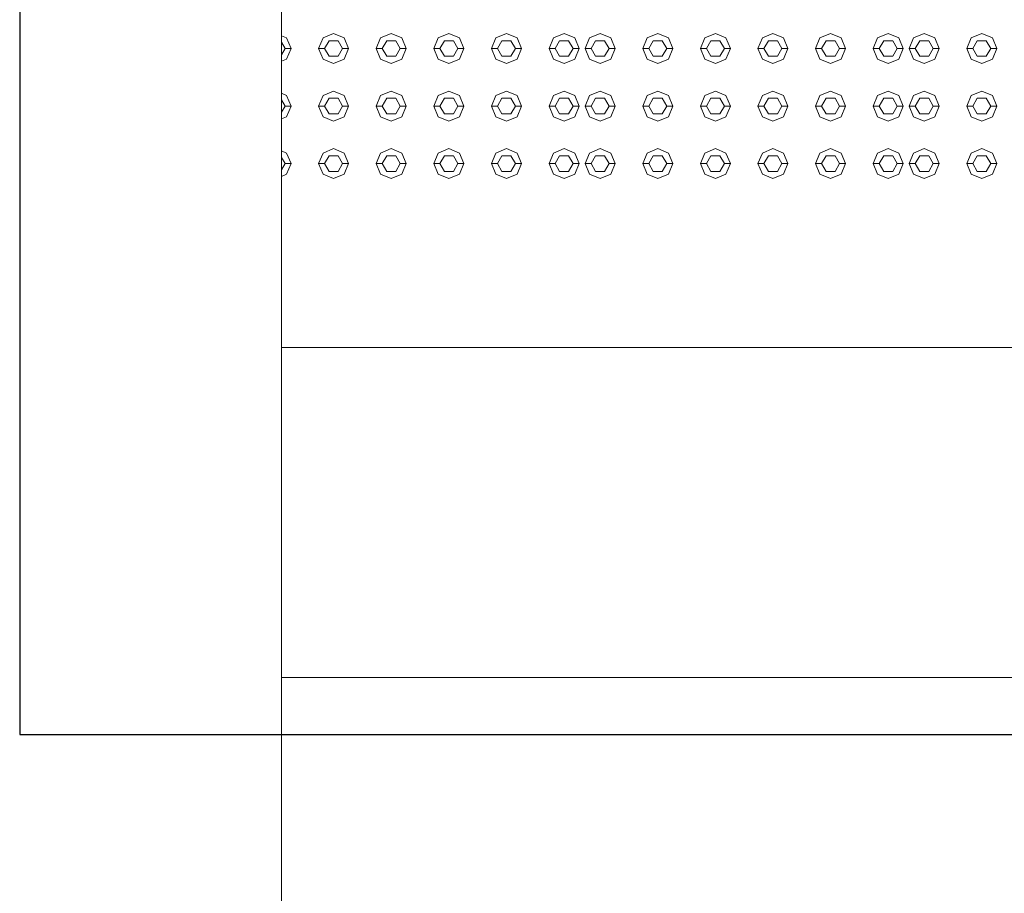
# Model space of a CAD drawing. Header units: millimetres. Extents: x -261 to 187, y -214 to 106.
# Tile 633 of 656: x -213.597 to -212.775, y 14.845 to 15.574. Entities that reach past the tile are written whole.
import ezdxf

# ---------------------------------------------------------------- set-up
doc = ezdxf.new("R2010")
doc.units = ezdxf.units.MM
doc.header["$LTSCALE"] = 0.005
doc.header["$MEASUREMENT"] = 0
for name, color, linetype, lineweight in [('DI-Detalhes', 1, 'Continuous', 30), ('IFC-Elemento construtivo genérico-Contorno', 9, 'Continuous', 5), ('IFC-Escada-Contorno', 9, 'Continuous', 5), ('IFC-Laje-Contorno', 9, 'Continuous', 5)]:
    doc.layers.add(name, color=color, linetype=linetype, lineweight=lineweight)

msp = doc.modelspace()

# ---------------------------------------------------------------- linework, layer by layer
at = {"layer": 'DI-Detalhes'}
msp.add_lwpolyline([(-213.59691, 14.97736), (-210.47347, 14.97736), (-210.47347, 18.7509), (-213.59691, 18.7509), (-213.59691, 14.97736)], dxfattribs=at)
at = {"layer": 'IFC-Elemento construtivo genérico-Contorno', "lineweight": 5}
for p, q in [((-213.37841, 15.56086), (-213.37407, 15.55906)), ((-213.37407, 15.55906), (-213.3704, 15.55021)), ((-213.34736, 15.55021), (-213.34369, 15.55906)), ((-213.34369, 15.55906), (-213.33484, 15.56273)), ((-213.33484, 15.56273), (-213.32598, 15.55906)), ((-213.32598, 15.55906), (-213.32231, 15.55021)), ((-213.29927, 15.55021), (-213.2956, 15.55906)), ((-213.2956, 15.55906), (-213.28675, 15.56273)), ((-213.28675, 15.56273), (-213.27789, 15.55906)), ((-213.27789, 15.55906), (-213.27422, 15.55021)), ((-213.25118, 15.55021), (-213.24751, 15.55906)), ((-213.24751, 15.55906), (-213.23865, 15.56273)), ((-213.23865, 15.56273), (-213.2298, 15.55906)), ((-213.2298, 15.55906), (-213.22613, 15.55021)), ((-213.20309, 15.55021), (-213.19942, 15.55906)), ((-213.19942, 15.55906), (-213.19056, 15.56273)), ((-213.19056, 15.56273), (-213.18171, 15.55906)), ((-213.18171, 15.55906), (-213.17804, 15.55021)), ((-213.15499, 15.55021), (-213.15133, 15.55906)), ((-213.15133, 15.55906), (-213.14247, 15.56273)), ((-213.14247, 15.56273), (-213.13361, 15.55906)), ((-213.13361, 15.55906), (-213.12995, 15.55021)), ((-213.12494, 15.55021), (-213.12127, 15.55906)), ((-213.12127, 15.55906), (-213.11241, 15.56273)), ((-213.11241, 15.56273), (-213.10356, 15.55906)), ((-213.10356, 15.55906), (-213.09989, 15.55021)), ((-213.07684, 15.55021), (-213.07318, 15.55906)), ((-213.07318, 15.55906), (-213.06432, 15.56273)), ((-213.06432, 15.56273), (-213.05547, 15.55906)), ((-213.05547, 15.55906), (-213.0518, 15.55021)), ((-213.02875, 15.55021), (-213.02509, 15.55906)), ((-213.02509, 15.55906), (-213.01623, 15.56273)), ((-213.01623, 15.56273), (-213.00737, 15.55906)), ((-213.00737, 15.55906), (-213.00371, 15.55021)), ((-212.98066, 15.55021), (-212.97699, 15.55906)), ((-212.97699, 15.55906), (-212.96814, 15.56273)), ((-212.96814, 15.56273), (-212.95928, 15.55906)), ((-212.95928, 15.55906), (-212.95561, 15.55021)), ((-212.93257, 15.55021), (-212.9289, 15.55906)), ((-212.9289, 15.55906), (-212.92005, 15.56273)), ((-212.92005, 15.56273), (-212.91119, 15.55906)), ((-212.91119, 15.55906), (-212.90752, 15.55021)), ((-212.88448, 15.55021), (-212.88081, 15.55906)), ((-212.88081, 15.55906), (-212.87195, 15.56273)), ((-212.87195, 15.56273), (-212.8631, 15.55906)), ((-212.8631, 15.55906), (-212.85943, 15.55021)), ((-212.85442, 15.55021), (-212.85075, 15.55906)), ((-212.85075, 15.55906), (-212.8419, 15.56273)), ((-212.8419, 15.56273), (-212.83304, 15.55906)), ((-212.83304, 15.55906), (-212.82937, 15.55021)), ((-212.80633, 15.55021), (-212.80266, 15.55906)), ((-212.80266, 15.55906), (-212.79381, 15.56273)), ((-212.79381, 15.56273), (-212.78495, 15.55906)), ((-212.78495, 15.55906), (-212.78128, 15.55021)), ((-213.37841, 15.55539), (-213.37541, 15.55021)), ((-213.37841, 15.54502), (-213.37541, 15.55021)), ((-213.37541, 15.55021), (-213.3704, 15.55021)), ((-213.37407, 15.54135), (-213.3704, 15.55021)), ((-213.34736, 15.55021), (-213.34235, 15.55021)), ((-213.34736, 15.55021), (-213.34369, 15.54135)), ((-213.34235, 15.55021), (-213.33859, 15.55672)), ((-213.34235, 15.55021), (-213.33859, 15.5437)), ((-213.33859, 15.55672), (-213.33108, 15.55672)), ((-213.33108, 15.55672), (-213.32732, 15.55021)), ((-213.33108, 15.5437), (-213.32732, 15.55021)), ((-213.32732, 15.55021), (-213.32231, 15.55021)), ((-213.32598, 15.54135), (-213.32231, 15.55021)), ((-213.29927, 15.55021), (-213.29426, 15.55021)), ((-213.29927, 15.55021), (-213.2956, 15.54135)), ((-213.29426, 15.55021), (-213.2905, 15.55672)), ((-213.29426, 15.55021), (-213.2905, 15.5437)), ((-213.2905, 15.55672), (-213.28299, 15.55672)), ((-213.28299, 15.55672), (-213.27923, 15.55021)), ((-213.28299, 15.5437), (-213.27923, 15.55021)), ((-213.27923, 15.55021), (-213.27422, 15.55021)), ((-213.27789, 15.54135), (-213.27422, 15.55021)), ((-213.25118, 15.55021), (-213.24617, 15.55021)), ((-213.25118, 15.55021), (-213.24751, 15.54135)), ((-213.24617, 15.55021), (-213.24241, 15.55672)), ((-213.24617, 15.55021), (-213.24241, 15.5437)), ((-213.24241, 15.55672), (-213.2349, 15.55672)), ((-213.2349, 15.55672), (-213.23114, 15.55021)), ((-213.2349, 15.5437), (-213.23114, 15.55021)), ((-213.23114, 15.55021), (-213.22613, 15.55021)), ((-213.2298, 15.54135), (-213.22613, 15.55021)), ((-213.20309, 15.55021), (-213.19808, 15.55021)), ((-213.20309, 15.55021), (-213.19942, 15.54135)), ((-213.19808, 15.55021), (-213.19432, 15.55672)), ((-213.19808, 15.55021), (-213.19432, 15.5437)), ((-213.19432, 15.55672), (-213.18681, 15.55672)), ((-213.18681, 15.55672), (-213.18305, 15.55021)), ((-213.18681, 15.5437), (-213.18305, 15.55021)), ((-213.18305, 15.55021), (-213.17804, 15.55021)), ((-213.18171, 15.54135), (-213.17804, 15.55021)), ((-213.15499, 15.55021), (-213.14998, 15.55021)), ((-213.15499, 15.55021), (-213.15133, 15.54135)), ((-213.14998, 15.55021), (-213.14623, 15.55672)), ((-213.14998, 15.55021), (-213.14623, 15.5437)), ((-213.14623, 15.55672), (-213.13871, 15.55672)), ((-213.13871, 15.55672), (-213.13496, 15.55021)), ((-213.13871, 15.5437), (-213.13496, 15.55021)), ((-213.13496, 15.55021), (-213.12995, 15.55021)), ((-213.13361, 15.54135), (-213.12995, 15.55021)), ((-213.12494, 15.55021), (-213.11993, 15.55021)), ((-213.12494, 15.55021), (-213.12127, 15.54135)), ((-213.11993, 15.55021), (-213.11617, 15.55672)), ((-213.11993, 15.55021), (-213.11617, 15.5437)), ((-213.11617, 15.55672), (-213.10866, 15.55672)), ((-213.10866, 15.55672), (-213.1049, 15.55021)), ((-213.10866, 15.5437), (-213.1049, 15.55021)), ((-213.1049, 15.55021), (-213.09989, 15.55021)), ((-213.10356, 15.54135), (-213.09989, 15.55021)), ((-213.07684, 15.55021), (-213.07184, 15.55021)), ((-213.07684, 15.55021), (-213.07318, 15.54135)), ((-213.07184, 15.55021), (-213.06808, 15.55672)), ((-213.07184, 15.55021), (-213.06808, 15.5437)), ((-213.06808, 15.55672), (-213.06056, 15.55672)), ((-213.06056, 15.55672), (-213.05681, 15.55021)), ((-213.06056, 15.5437), (-213.05681, 15.55021)), ((-213.05681, 15.55021), (-213.0518, 15.55021)), ((-213.05547, 15.54135), (-213.0518, 15.55021)), ((-213.02875, 15.55021), (-213.02374, 15.55021)), ((-213.02875, 15.55021), (-213.02509, 15.54135)), ((-213.02374, 15.55021), (-213.01999, 15.55672)), ((-213.02374, 15.55021), (-213.01999, 15.5437)), ((-213.01999, 15.55672), (-213.01247, 15.55672)), ((-213.01247, 15.55672), (-213.00872, 15.55021)), ((-213.01247, 15.5437), (-213.00872, 15.55021)), ((-213.00872, 15.55021), (-213.00371, 15.55021)), ((-213.00737, 15.54135), (-213.00371, 15.55021)), ((-212.98066, 15.55021), (-212.97565, 15.55021)), ((-212.98066, 15.55021), (-212.97699, 15.54135)), ((-212.97565, 15.55021), (-212.9719, 15.55672)), ((-212.97565, 15.55021), (-212.9719, 15.5437)), ((-212.9719, 15.55672), (-212.96438, 15.55672)), ((-212.96438, 15.55672), (-212.96062, 15.55021)), ((-212.96438, 15.5437), (-212.96062, 15.55021)), ((-212.96062, 15.55021), (-212.95561, 15.55021)), ((-212.95928, 15.54135), (-212.95561, 15.55021)), ((-212.93257, 15.55021), (-212.92756, 15.55021)), ((-212.93257, 15.55021), (-212.9289, 15.54135)), ((-212.92756, 15.55021), (-212.9238, 15.55672)), ((-212.92756, 15.55021), (-212.9238, 15.5437)), ((-212.9238, 15.55672), (-212.91629, 15.55672)), ((-212.91629, 15.55672), (-212.91253, 15.55021)), ((-212.91629, 15.5437), (-212.91253, 15.55021)), ((-212.91253, 15.55021), (-212.90752, 15.55021)), ((-212.91119, 15.54135), (-212.90752, 15.55021)), ((-212.88448, 15.55021), (-212.87947, 15.55021)), ((-212.88448, 15.55021), (-212.88081, 15.54135)), ((-212.87947, 15.55021), (-212.87571, 15.55672)), ((-212.87947, 15.55021), (-212.87571, 15.5437)), ((-212.87571, 15.55672), (-212.8682, 15.55672)), ((-212.8682, 15.55672), (-212.86444, 15.55021)), ((-212.8682, 15.5437), (-212.86444, 15.55021)), ((-212.86444, 15.55021), (-212.85943, 15.55021)), ((-212.8631, 15.54135), (-212.85943, 15.55021)), ((-212.85442, 15.55021), (-212.84941, 15.55021)), ((-212.85442, 15.55021), (-212.85075, 15.54135)), ((-212.84941, 15.55021), (-212.84565, 15.55672)), ((-212.84941, 15.55021), (-212.84565, 15.5437)), ((-212.84565, 15.55672), (-212.83814, 15.55672)), ((-212.83814, 15.55672), (-212.83438, 15.55021)), ((-212.83814, 15.5437), (-212.83438, 15.55021)), ((-212.83438, 15.55021), (-212.82937, 15.55021)), ((-212.83304, 15.54135), (-212.82937, 15.55021)), ((-212.80633, 15.55021), (-212.80132, 15.55021)), ((-212.80633, 15.55021), (-212.80266, 15.54135)), ((-212.80132, 15.55021), (-212.79756, 15.55672)), ((-212.80132, 15.55021), (-212.79756, 15.5437)), ((-212.79756, 15.55672), (-212.79005, 15.55672)), ((-212.79005, 15.55672), (-212.78629, 15.55021)), ((-212.79005, 15.5437), (-212.78629, 15.55021)), ((-212.78629, 15.55021), (-212.78128, 15.55021)), ((-212.78495, 15.54135), (-212.78128, 15.55021)), ((-213.33859, 15.5437), (-213.33108, 15.5437)), ((-213.2905, 15.5437), (-213.28299, 15.5437)), ((-213.24241, 15.5437), (-213.2349, 15.5437)), ((-213.19432, 15.5437), (-213.18681, 15.5437)), ((-213.14623, 15.5437), (-213.13871, 15.5437)), ((-213.11617, 15.5437), (-213.10866, 15.5437)), ((-213.06808, 15.5437), (-213.06056, 15.5437)), ((-213.01999, 15.5437), (-213.01247, 15.5437)), ((-212.9719, 15.5437), (-212.96438, 15.5437)), ((-212.9238, 15.5437), (-212.91629, 15.5437)), ((-212.87571, 15.5437), (-212.8682, 15.5437)), ((-212.84565, 15.5437), (-212.83814, 15.5437)), ((-212.79756, 15.5437), (-212.79005, 15.5437)), ((-213.37841, 15.53956), (-213.37407, 15.54135)), ((-213.34369, 15.54135), (-213.33484, 15.53768)), ((-213.33484, 15.53768), (-213.32598, 15.54135)), ((-213.2956, 15.54135), (-213.28675, 15.53768)), ((-213.28675, 15.53768), (-213.27789, 15.54135)), ((-213.24751, 15.54135), (-213.23865, 15.53768)), ((-213.23865, 15.53768), (-213.2298, 15.54135)), ((-213.19942, 15.54135), (-213.19056, 15.53768)), ((-213.19056, 15.53768), (-213.18171, 15.54135)), ((-213.15133, 15.54135), (-213.14247, 15.53768)), ((-213.14247, 15.53768), (-213.13361, 15.54135)), ((-213.12127, 15.54135), (-213.11241, 15.53768)), ((-213.11241, 15.53768), (-213.10356, 15.54135)), ((-213.07318, 15.54135), (-213.06432, 15.53768)), ((-213.06432, 15.53768), (-213.05547, 15.54135)), ((-213.02509, 15.54135), (-213.01623, 15.53768)), ((-213.01623, 15.53768), (-213.00737, 15.54135)), ((-212.97699, 15.54135), (-212.96814, 15.53768)), ((-212.96814, 15.53768), (-212.95928, 15.54135)), ((-212.9289, 15.54135), (-212.92005, 15.53768)), ((-212.92005, 15.53768), (-212.91119, 15.54135)), ((-212.88081, 15.54135), (-212.87195, 15.53768)), ((-212.87195, 15.53768), (-212.8631, 15.54135)), ((-212.85075, 15.54135), (-212.8419, 15.53768)), ((-212.8419, 15.53768), (-212.83304, 15.54135)), ((-212.80266, 15.54135), (-212.79381, 15.53768)), ((-212.79381, 15.53768), (-212.78495, 15.54135)), ((-213.37841, 15.51277), (-213.37407, 15.51097)), ((-213.37407, 15.51097), (-213.3704, 15.50212)), ((-213.34736, 15.50212), (-213.34369, 15.51097)), ((-213.34369, 15.51097), (-213.33484, 15.51464)), ((-213.33484, 15.51464), (-213.32598, 15.51097)), ((-213.32598, 15.51097), (-213.32231, 15.50212)), ((-213.29927, 15.50212), (-213.2956, 15.51097)), ((-213.2956, 15.51097), (-213.28675, 15.51464)), ((-213.28675, 15.51464), (-213.27789, 15.51097)), ((-213.27789, 15.51097), (-213.27422, 15.50212)), ((-213.25118, 15.50212), (-213.24751, 15.51097)), ((-213.24751, 15.51097), (-213.23865, 15.51464)), ((-213.23865, 15.51464), (-213.2298, 15.51097)), ((-213.2298, 15.51097), (-213.22613, 15.50212)), ((-213.20309, 15.50212), (-213.19942, 15.51097)), ((-213.19942, 15.51097), (-213.19056, 15.51464)), ((-213.19056, 15.51464), (-213.18171, 15.51097)), ((-213.18171, 15.51097), (-213.17804, 15.50212)), ((-213.15499, 15.50212), (-213.15133, 15.51097)), ((-213.15133, 15.51097), (-213.14247, 15.51464)), ((-213.14247, 15.51464), (-213.13361, 15.51097)), ((-213.13361, 15.51097), (-213.12995, 15.50212)), ((-213.12494, 15.50212), (-213.12127, 15.51097)), ((-213.12127, 15.51097), (-213.11241, 15.51464)), ((-213.11241, 15.51464), (-213.10356, 15.51097)), ((-213.10356, 15.51097), (-213.09989, 15.50212)), ((-213.07684, 15.50212), (-213.07318, 15.51097)), ((-213.07318, 15.51097), (-213.06432, 15.51464)), ((-213.06432, 15.51464), (-213.05547, 15.51097)), ((-213.05547, 15.51097), (-213.0518, 15.50212)), ((-213.02875, 15.50212), (-213.02509, 15.51097)), ((-213.02509, 15.51097), (-213.01623, 15.51464)), ((-213.01623, 15.51464), (-213.00737, 15.51097)), ((-213.00737, 15.51097), (-213.00371, 15.50212)), ((-212.98066, 15.50212), (-212.97699, 15.51097)), ((-212.97699, 15.51097), (-212.96814, 15.51464)), ((-212.96814, 15.51464), (-212.95928, 15.51097)), ((-212.95928, 15.51097), (-212.95561, 15.50212)), ((-212.93257, 15.50212), (-212.9289, 15.51097)), ((-212.9289, 15.51097), (-212.92005, 15.51464)), ((-212.92005, 15.51464), (-212.91119, 15.51097)), ((-212.91119, 15.51097), (-212.90752, 15.50212)), ((-212.88448, 15.50212), (-212.88081, 15.51097)), ((-212.88081, 15.51097), (-212.87195, 15.51464)), ((-212.87195, 15.51464), (-212.8631, 15.51097)), ((-212.8631, 15.51097), (-212.85943, 15.50212)), ((-212.85442, 15.50212), (-212.85075, 15.51097)), ((-212.85075, 15.51097), (-212.8419, 15.51464)), ((-212.8419, 15.51464), (-212.83304, 15.51097)), ((-212.83304, 15.51097), (-212.82937, 15.50212)), ((-212.80633, 15.50212), (-212.80266, 15.51097)), ((-212.80266, 15.51097), (-212.79381, 15.51464)), ((-212.79381, 15.51464), (-212.78495, 15.51097)), ((-212.78495, 15.51097), (-212.78128, 15.50212)), ((-213.37841, 15.5073), (-213.37541, 15.50212)), ((-213.37841, 15.49693), (-213.37541, 15.50212)), ((-213.37541, 15.50212), (-213.3704, 15.50212)), ((-213.37407, 15.49326), (-213.3704, 15.50212)), ((-213.34736, 15.50212), (-213.34235, 15.50212)), ((-213.34736, 15.50212), (-213.34369, 15.49326)), ((-213.34235, 15.50212), (-213.33859, 15.50862)), ((-213.34235, 15.50212), (-213.33859, 15.49561)), ((-213.33859, 15.50862), (-213.33108, 15.50862)), ((-213.33108, 15.50862), (-213.32732, 15.50212)), ((-213.33108, 15.49561), (-213.32732, 15.50212)), ((-213.32732, 15.50212), (-213.32231, 15.50212)), ((-213.32598, 15.49326), (-213.32231, 15.50212)), ((-213.29927, 15.50212), (-213.29426, 15.50212)), ((-213.29927, 15.50212), (-213.2956, 15.49326)), ((-213.29426, 15.50212), (-213.2905, 15.50862)), ((-213.29426, 15.50212), (-213.2905, 15.49561)), ((-213.2905, 15.50862), (-213.28299, 15.50862)), ((-213.28299, 15.50862), (-213.27923, 15.50212)), ((-213.28299, 15.49561), (-213.27923, 15.50212)), ((-213.27923, 15.50212), (-213.27422, 15.50212)), ((-213.27789, 15.49326), (-213.27422, 15.50212)), ((-213.25118, 15.50212), (-213.24617, 15.50212)), ((-213.25118, 15.50212), (-213.24751, 15.49326)), ((-213.24617, 15.50212), (-213.24241, 15.50862)), ((-213.24617, 15.50212), (-213.24241, 15.49561)), ((-213.24241, 15.50862), (-213.2349, 15.50862)), ((-213.2349, 15.50862), (-213.23114, 15.50212)), ((-213.2349, 15.49561), (-213.23114, 15.50212)), ((-213.23114, 15.50212), (-213.22613, 15.50212)), ((-213.2298, 15.49326), (-213.22613, 15.50212)), ((-213.20309, 15.50212), (-213.19808, 15.50212)), ((-213.20309, 15.50212), (-213.19942, 15.49326)), ((-213.19808, 15.50212), (-213.19432, 15.50862)), ((-213.19808, 15.50212), (-213.19432, 15.49561)), ((-213.19432, 15.50862), (-213.18681, 15.50862)), ((-213.18681, 15.50862), (-213.18305, 15.50212)), ((-213.18681, 15.49561), (-213.18305, 15.50212)), ((-213.18305, 15.50212), (-213.17804, 15.50212)), ((-213.18171, 15.49326), (-213.17804, 15.50212)), ((-213.15499, 15.50212), (-213.14998, 15.50212)), ((-213.15499, 15.50212), (-213.15133, 15.49326)), ((-213.14998, 15.50212), (-213.14623, 15.50862)), ((-213.14998, 15.50212), (-213.14623, 15.49561)), ((-213.14623, 15.50862), (-213.13871, 15.50862)), ((-213.13871, 15.50862), (-213.13496, 15.50212)), ((-213.13871, 15.49561), (-213.13496, 15.50212)), ((-213.13496, 15.50212), (-213.12995, 15.50212)), ((-213.13361, 15.49326), (-213.12995, 15.50212)), ((-213.12494, 15.50212), (-213.11993, 15.50212)), ((-213.12494, 15.50212), (-213.12127, 15.49326)), ((-213.11993, 15.50212), (-213.11617, 15.50862)), ((-213.11993, 15.50212), (-213.11617, 15.49561)), ((-213.11617, 15.50862), (-213.10866, 15.50862)), ((-213.10866, 15.50862), (-213.1049, 15.50212)), ((-213.10866, 15.49561), (-213.1049, 15.50212)), ((-213.1049, 15.50212), (-213.09989, 15.50212)), ((-213.10356, 15.49326), (-213.09989, 15.50212)), ((-213.07684, 15.50212), (-213.07184, 15.50212)), ((-213.07684, 15.50212), (-213.07318, 15.49326)), ((-213.07184, 15.50212), (-213.06808, 15.50862)), ((-213.07184, 15.50212), (-213.06808, 15.49561)), ((-213.06808, 15.50862), (-213.06056, 15.50862)), ((-213.06056, 15.50862), (-213.05681, 15.50212)), ((-213.06056, 15.49561), (-213.05681, 15.50212)), ((-213.05681, 15.50212), (-213.0518, 15.50212)), ((-213.05547, 15.49326), (-213.0518, 15.50212)), ((-213.02875, 15.50212), (-213.02374, 15.50212)), ((-213.02875, 15.50212), (-213.02509, 15.49326)), ((-213.02374, 15.50212), (-213.01999, 15.50862)), ((-213.02374, 15.50212), (-213.01999, 15.49561)), ((-213.01999, 15.50862), (-213.01247, 15.50862)), ((-213.01247, 15.50862), (-213.00872, 15.50212)), ((-213.01247, 15.49561), (-213.00872, 15.50212)), ((-213.00872, 15.50212), (-213.00371, 15.50212)), ((-213.00737, 15.49326), (-213.00371, 15.50212)), ((-212.98066, 15.50212), (-212.97565, 15.50212)), ((-212.98066, 15.50212), (-212.97699, 15.49326)), ((-212.97565, 15.50212), (-212.9719, 15.50862)), ((-212.97565, 15.50212), (-212.9719, 15.49561)), ((-212.9719, 15.50862), (-212.96438, 15.50862)), ((-212.96438, 15.50862), (-212.96062, 15.50212)), ((-212.96438, 15.49561), (-212.96062, 15.50212)), ((-212.96062, 15.50212), (-212.95561, 15.50212)), ((-212.95928, 15.49326), (-212.95561, 15.50212)), ((-212.93257, 15.50212), (-212.92756, 15.50212)), ((-212.93257, 15.50212), (-212.9289, 15.49326)), ((-212.92756, 15.50212), (-212.9238, 15.50862)), ((-212.92756, 15.50212), (-212.9238, 15.49561)), ((-212.9238, 15.50862), (-212.91629, 15.50862)), ((-212.91629, 15.50862), (-212.91253, 15.50212)), ((-212.91629, 15.49561), (-212.91253, 15.50212)), ((-212.91253, 15.50212), (-212.90752, 15.50212)), ((-212.91119, 15.49326), (-212.90752, 15.50212)), ((-212.88448, 15.50212), (-212.87947, 15.50212)), ((-212.88448, 15.50212), (-212.88081, 15.49326)), ((-212.87947, 15.50212), (-212.87571, 15.50862)), ((-212.87947, 15.50212), (-212.87571, 15.49561)), ((-212.87571, 15.50862), (-212.8682, 15.50862)), ((-212.8682, 15.50862), (-212.86444, 15.50212)), ((-212.8682, 15.49561), (-212.86444, 15.50212)), ((-212.86444, 15.50212), (-212.85943, 15.50212)), ((-212.8631, 15.49326), (-212.85943, 15.50212)), ((-212.85442, 15.50212), (-212.84941, 15.50212)), ((-212.85442, 15.50212), (-212.85075, 15.49326)), ((-212.84941, 15.50212), (-212.84565, 15.50862)), ((-212.84941, 15.50212), (-212.84565, 15.49561)), ((-212.84565, 15.50862), (-212.83814, 15.50862)), ((-212.83814, 15.50862), (-212.83438, 15.50212)), ((-212.83814, 15.49561), (-212.83438, 15.50212)), ((-212.83438, 15.50212), (-212.82937, 15.50212)), ((-212.83304, 15.49326), (-212.82937, 15.50212)), ((-212.80633, 15.50212), (-212.80132, 15.50212)), ((-212.80633, 15.50212), (-212.80266, 15.49326)), ((-212.80132, 15.50212), (-212.79756, 15.50862)), ((-212.80132, 15.50212), (-212.79756, 15.49561)), ((-212.79756, 15.50862), (-212.79005, 15.50862)), ((-212.79005, 15.50862), (-212.78629, 15.50212)), ((-212.79005, 15.49561), (-212.78629, 15.50212)), ((-212.78629, 15.50212), (-212.78128, 15.50212)), ((-212.78495, 15.49326), (-212.78128, 15.50212)), ((-213.37841, 15.49147), (-213.37407, 15.49326)), ((-213.34369, 15.49326), (-213.33484, 15.48959)), ((-213.33859, 15.49561), (-213.33108, 15.49561)), ((-213.33484, 15.48959), (-213.32598, 15.49326)), ((-213.2956, 15.49326), (-213.28675, 15.48959)), ((-213.2905, 15.49561), (-213.28299, 15.49561)), ((-213.28675, 15.48959), (-213.27789, 15.49326)), ((-213.24751, 15.49326), (-213.23865, 15.48959)), ((-213.24241, 15.49561), (-213.2349, 15.49561)), ((-213.23865, 15.48959), (-213.2298, 15.49326)), ((-213.19942, 15.49326), (-213.19056, 15.48959)), ((-213.19432, 15.49561), (-213.18681, 15.49561)), ((-213.19056, 15.48959), (-213.18171, 15.49326)), ((-213.15133, 15.49326), (-213.14247, 15.48959)), ((-213.14623, 15.49561), (-213.13871, 15.49561)), ((-213.14247, 15.48959), (-213.13361, 15.49326)), ((-213.12127, 15.49326), (-213.11241, 15.48959)), ((-213.11617, 15.49561), (-213.10866, 15.49561)), ((-213.11241, 15.48959), (-213.10356, 15.49326)), ((-213.07318, 15.49326), (-213.06432, 15.48959)), ((-213.06808, 15.49561), (-213.06056, 15.49561)), ((-213.06432, 15.48959), (-213.05547, 15.49326)), ((-213.02509, 15.49326), (-213.01623, 15.48959)), ((-213.01999, 15.49561), (-213.01247, 15.49561)), ((-213.01623, 15.48959), (-213.00737, 15.49326)), ((-212.97699, 15.49326), (-212.96814, 15.48959)), ((-212.9719, 15.49561), (-212.96438, 15.49561)), ((-212.96814, 15.48959), (-212.95928, 15.49326)), ((-212.9289, 15.49326), (-212.92005, 15.48959)), ((-212.9238, 15.49561), (-212.91629, 15.49561)), ((-212.92005, 15.48959), (-212.91119, 15.49326)), ((-212.88081, 15.49326), (-212.87195, 15.48959)), ((-212.87571, 15.49561), (-212.8682, 15.49561)), ((-212.87195, 15.48959), (-212.8631, 15.49326)), ((-212.85075, 15.49326), (-212.8419, 15.48959)), ((-212.84565, 15.49561), (-212.83814, 15.49561)), ((-212.8419, 15.48959), (-212.83304, 15.49326)), ((-212.80266, 15.49326), (-212.79381, 15.48959)), ((-212.79756, 15.49561), (-212.79005, 15.49561)), ((-212.79381, 15.48959), (-212.78495, 15.49326)), ((-213.37841, 15.46467), (-213.37407, 15.46288)), ((-213.37407, 15.46288), (-213.3704, 15.45402)), ((-213.34736, 15.45402), (-213.34369, 15.46288)), ((-213.34369, 15.46288), (-213.33484, 15.46655)), ((-213.34235, 15.45402), (-213.33859, 15.46053)), ((-213.33859, 15.46053), (-213.33108, 15.46053)), ((-213.33484, 15.46655), (-213.32598, 15.46288)), ((-213.33108, 15.46053), (-213.32732, 15.45402)), ((-213.32598, 15.46288), (-213.32231, 15.45402)), ((-213.29927, 15.45402), (-213.2956, 15.46288)), ((-213.2956, 15.46288), (-213.28675, 15.46655)), ((-213.29426, 15.45402), (-213.2905, 15.46053)), ((-213.2905, 15.46053), (-213.28299, 15.46053)), ((-213.28675, 15.46655), (-213.27789, 15.46288)), ((-213.28299, 15.46053), (-213.27923, 15.45402)), ((-213.27789, 15.46288), (-213.27422, 15.45402)), ((-213.25118, 15.45402), (-213.24751, 15.46288)), ((-213.24751, 15.46288), (-213.23865, 15.46655)), ((-213.24617, 15.45402), (-213.24241, 15.46053)), ((-213.24241, 15.46053), (-213.2349, 15.46053)), ((-213.23865, 15.46655), (-213.2298, 15.46288)), ((-213.2349, 15.46053), (-213.23114, 15.45402)), ((-213.2298, 15.46288), (-213.22613, 15.45402)), ((-213.20309, 15.45402), (-213.19942, 15.46288)), ((-213.19942, 15.46288), (-213.19056, 15.46655)), ((-213.19808, 15.45402), (-213.19432, 15.46053)), ((-213.19432, 15.46053), (-213.18681, 15.46053)), ((-213.19056, 15.46655), (-213.18171, 15.46288)), ((-213.18681, 15.46053), (-213.18305, 15.45402)), ((-213.18171, 15.46288), (-213.17804, 15.45402)), ((-213.15499, 15.45402), (-213.15133, 15.46288)), ((-213.15133, 15.46288), (-213.14247, 15.46655)), ((-213.14998, 15.45402), (-213.14623, 15.46053)), ((-213.14623, 15.46053), (-213.13871, 15.46053)), ((-213.14247, 15.46655), (-213.13361, 15.46288)), ((-213.13871, 15.46053), (-213.13496, 15.45402)), ((-213.13361, 15.46288), (-213.12995, 15.45402)), ((-213.12494, 15.45402), (-213.12127, 15.46288)), ((-213.12127, 15.46288), (-213.11241, 15.46655)), ((-213.11993, 15.45402), (-213.11617, 15.46053)), ((-213.11617, 15.46053), (-213.10866, 15.46053)), ((-213.11241, 15.46655), (-213.10356, 15.46288)), ((-213.10866, 15.46053), (-213.1049, 15.45402)), ((-213.10356, 15.46288), (-213.09989, 15.45402)), ((-213.07684, 15.45402), (-213.07318, 15.46288)), ((-213.07318, 15.46288), (-213.06432, 15.46655)), ((-213.07184, 15.45402), (-213.06808, 15.46053)), ((-213.06808, 15.46053), (-213.06056, 15.46053)), ((-213.06432, 15.46655), (-213.05547, 15.46288)), ((-213.06056, 15.46053), (-213.05681, 15.45402)), ((-213.05547, 15.46288), (-213.0518, 15.45402)), ((-213.02875, 15.45402), (-213.02509, 15.46288)), ((-213.02509, 15.46288), (-213.01623, 15.46655)), ((-213.02374, 15.45402), (-213.01999, 15.46053)), ((-213.01999, 15.46053), (-213.01247, 15.46053)), ((-213.01623, 15.46655), (-213.00737, 15.46288)), ((-213.01247, 15.46053), (-213.00872, 15.45402)), ((-213.00737, 15.46288), (-213.00371, 15.45402)), ((-212.98066, 15.45402), (-212.97699, 15.46288)), ((-212.97699, 15.46288), (-212.96814, 15.46655)), ((-212.97565, 15.45402), (-212.9719, 15.46053)), ((-212.9719, 15.46053), (-212.96438, 15.46053)), ((-212.96814, 15.46655), (-212.95928, 15.46288)), ((-212.96438, 15.46053), (-212.96062, 15.45402)), ((-212.95928, 15.46288), (-212.95561, 15.45402)), ((-212.93257, 15.45402), (-212.9289, 15.46288)), ((-212.9289, 15.46288), (-212.92005, 15.46655)), ((-212.92756, 15.45402), (-212.9238, 15.46053)), ((-212.9238, 15.46053), (-212.91629, 15.46053)), ((-212.92005, 15.46655), (-212.91119, 15.46288)), ((-212.91629, 15.46053), (-212.91253, 15.45402)), ((-212.91119, 15.46288), (-212.90752, 15.45402)), ((-212.88448, 15.45402), (-212.88081, 15.46288)), ((-212.88081, 15.46288), (-212.87195, 15.46655)), ((-212.87947, 15.45402), (-212.87571, 15.46053)), ((-212.87571, 15.46053), (-212.8682, 15.46053)), ((-212.87195, 15.46655), (-212.8631, 15.46288)), ((-212.8682, 15.46053), (-212.86444, 15.45402)), ((-212.8631, 15.46288), (-212.85943, 15.45402)), ((-212.85442, 15.45402), (-212.85075, 15.46288)), ((-212.85075, 15.46288), (-212.8419, 15.46655)), ((-212.84941, 15.45402), (-212.84565, 15.46053)), ((-212.84565, 15.46053), (-212.83814, 15.46053)), ((-212.8419, 15.46655), (-212.83304, 15.46288)), ((-212.83814, 15.46053), (-212.83438, 15.45402)), ((-212.83304, 15.46288), (-212.82937, 15.45402)), ((-212.80633, 15.45402), (-212.80266, 15.46288)), ((-212.80266, 15.46288), (-212.79381, 15.46655)), ((-212.80132, 15.45402), (-212.79756, 15.46053)), ((-212.79756, 15.46053), (-212.79005, 15.46053)), ((-212.79381, 15.46655), (-212.78495, 15.46288)), ((-212.79005, 15.46053), (-212.78629, 15.45402)), ((-212.78495, 15.46288), (-212.78128, 15.45402)), ((-213.37841, 15.45921), (-213.37541, 15.45402)), ((-213.37841, 15.44884), (-213.37541, 15.45402)), ((-213.37541, 15.45402), (-213.3704, 15.45402)), ((-213.37407, 15.44517), (-213.3704, 15.45402)), ((-213.34736, 15.45402), (-213.34235, 15.45402)), ((-213.34736, 15.45402), (-213.34369, 15.44517)), ((-213.34235, 15.45402), (-213.33859, 15.44752)), ((-213.33108, 15.44752), (-213.32732, 15.45402)), ((-213.32732, 15.45402), (-213.32231, 15.45402)), ((-213.32598, 15.44517), (-213.32231, 15.45402)), ((-213.29927, 15.45402), (-213.29426, 15.45402)), ((-213.29927, 15.45402), (-213.2956, 15.44517)), ((-213.29426, 15.45402), (-213.2905, 15.44752)), ((-213.28299, 15.44752), (-213.27923, 15.45402)), ((-213.27923, 15.45402), (-213.27422, 15.45402)), ((-213.27789, 15.44517), (-213.27422, 15.45402)), ((-213.25118, 15.45402), (-213.24617, 15.45402)), ((-213.25118, 15.45402), (-213.24751, 15.44517)), ((-213.24617, 15.45402), (-213.24241, 15.44752)), ((-213.2349, 15.44752), (-213.23114, 15.45402)), ((-213.23114, 15.45402), (-213.22613, 15.45402)), ((-213.2298, 15.44517), (-213.22613, 15.45402)), ((-213.20309, 15.45402), (-213.19808, 15.45402)), ((-213.20309, 15.45402), (-213.19942, 15.44517)), ((-213.19808, 15.45402), (-213.19432, 15.44752)), ((-213.18681, 15.44752), (-213.18305, 15.45402)), ((-213.18305, 15.45402), (-213.17804, 15.45402)), ((-213.18171, 15.44517), (-213.17804, 15.45402)), ((-213.15499, 15.45402), (-213.14998, 15.45402)), ((-213.15499, 15.45402), (-213.15133, 15.44517)), ((-213.14998, 15.45402), (-213.14623, 15.44752)), ((-213.13871, 15.44752), (-213.13496, 15.45402)), ((-213.13496, 15.45402), (-213.12995, 15.45402)), ((-213.13361, 15.44517), (-213.12995, 15.45402)), ((-213.12494, 15.45402), (-213.11993, 15.45402)), ((-213.12494, 15.45402), (-213.12127, 15.44517)), ((-213.11993, 15.45402), (-213.11617, 15.44752)), ((-213.10866, 15.44752), (-213.1049, 15.45402)), ((-213.1049, 15.45402), (-213.09989, 15.45402)), ((-213.10356, 15.44517), (-213.09989, 15.45402)), ((-213.07684, 15.45402), (-213.07184, 15.45402)), ((-213.07684, 15.45402), (-213.07318, 15.44517)), ((-213.07184, 15.45402), (-213.06808, 15.44752)), ((-213.06056, 15.44752), (-213.05681, 15.45402)), ((-213.05681, 15.45402), (-213.0518, 15.45402)), ((-213.05547, 15.44517), (-213.0518, 15.45402)), ((-213.02875, 15.45402), (-213.02374, 15.45402)), ((-213.02875, 15.45402), (-213.02509, 15.44517)), ((-213.02374, 15.45402), (-213.01999, 15.44752)), ((-213.01247, 15.44752), (-213.00872, 15.45402)), ((-213.00872, 15.45402), (-213.00371, 15.45402)), ((-213.00737, 15.44517), (-213.00371, 15.45402)), ((-212.98066, 15.45402), (-212.97565, 15.45402)), ((-212.98066, 15.45402), (-212.97699, 15.44517)), ((-212.97565, 15.45402), (-212.9719, 15.44752)), ((-212.96438, 15.44752), (-212.96062, 15.45402)), ((-212.96062, 15.45402), (-212.95561, 15.45402)), ((-212.95928, 15.44517), (-212.95561, 15.45402)), ((-212.93257, 15.45402), (-212.92756, 15.45402)), ((-212.93257, 15.45402), (-212.9289, 15.44517)), ((-212.92756, 15.45402), (-212.9238, 15.44752)), ((-212.91629, 15.44752), (-212.91253, 15.45402)), ((-212.91253, 15.45402), (-212.90752, 15.45402)), ((-212.91119, 15.44517), (-212.90752, 15.45402)), ((-212.88448, 15.45402), (-212.87947, 15.45402)), ((-212.88448, 15.45402), (-212.88081, 15.44517)), ((-212.87947, 15.45402), (-212.87571, 15.44752)), ((-212.8682, 15.44752), (-212.86444, 15.45402)), ((-212.86444, 15.45402), (-212.85943, 15.45402)), ((-212.8631, 15.44517), (-212.85943, 15.45402)), ((-212.85442, 15.45402), (-212.84941, 15.45402)), ((-212.85442, 15.45402), (-212.85075, 15.44517)), ((-212.84941, 15.45402), (-212.84565, 15.44752)), ((-212.83814, 15.44752), (-212.83438, 15.45402)), ((-212.83438, 15.45402), (-212.82937, 15.45402)), ((-212.83304, 15.44517), (-212.82937, 15.45402)), ((-212.80633, 15.45402), (-212.80132, 15.45402)), ((-212.80633, 15.45402), (-212.80266, 15.44517)), ((-212.80132, 15.45402), (-212.79756, 15.44752)), ((-212.79005, 15.44752), (-212.78629, 15.45402)), ((-212.78629, 15.45402), (-212.78128, 15.45402)), ((-212.78495, 15.44517), (-212.78128, 15.45402)), ((-213.37841, 15.44337), (-213.37407, 15.44517)), ((-213.34369, 15.44517), (-213.33484, 15.4415)), ((-213.33859, 15.44752), (-213.33108, 15.44752)), ((-213.33484, 15.4415), (-213.32598, 15.44517)), ((-213.2956, 15.44517), (-213.28675, 15.4415)), ((-213.2905, 15.44752), (-213.28299, 15.44752)), ((-213.28675, 15.4415), (-213.27789, 15.44517)), ((-213.24751, 15.44517), (-213.23865, 15.4415)), ((-213.24241, 15.44752), (-213.2349, 15.44752)), ((-213.23865, 15.4415), (-213.2298, 15.44517)), ((-213.19942, 15.44517), (-213.19056, 15.4415)), ((-213.19432, 15.44752), (-213.18681, 15.44752)), ((-213.19056, 15.4415), (-213.18171, 15.44517)), ((-213.15133, 15.44517), (-213.14247, 15.4415)), ((-213.14623, 15.44752), (-213.13871, 15.44752)), ((-213.14247, 15.4415), (-213.13361, 15.44517)), ((-213.12127, 15.44517), (-213.11241, 15.4415)), ((-213.11617, 15.44752), (-213.10866, 15.44752)), ((-213.11241, 15.4415), (-213.10356, 15.44517)), ((-213.07318, 15.44517), (-213.06432, 15.4415)), ((-213.06808, 15.44752), (-213.06056, 15.44752)), ((-213.06432, 15.4415), (-213.05547, 15.44517)), ((-213.02509, 15.44517), (-213.01623, 15.4415)), ((-213.01999, 15.44752), (-213.01247, 15.44752)), ((-213.01623, 15.4415), (-213.00737, 15.44517)), ((-212.97699, 15.44517), (-212.96814, 15.4415)), ((-212.9719, 15.44752), (-212.96438, 15.44752)), ((-212.96814, 15.4415), (-212.95928, 15.44517)), ((-212.9289, 15.44517), (-212.92005, 15.4415)), ((-212.9238, 15.44752), (-212.91629, 15.44752)), ((-212.92005, 15.4415), (-212.91119, 15.44517)), ((-212.88081, 15.44517), (-212.87195, 15.4415)), ((-212.87571, 15.44752), (-212.8682, 15.44752)), ((-212.87195, 15.4415), (-212.8631, 15.44517)), ((-212.85075, 15.44517), (-212.8419, 15.4415)), ((-212.84565, 15.44752), (-212.83814, 15.44752)), ((-212.8419, 15.4415), (-212.83304, 15.44517)), ((-212.80266, 15.44517), (-212.79381, 15.4415)), ((-212.79756, 15.44752), (-212.79005, 15.44752)), ((-212.79381, 15.4415), (-212.78495, 15.44517))]:
    msp.add_line(p, q, dxfattribs=at)
at = {"layer": 'IFC-Escada-Contorno', "lineweight": 5}
for p, q in [((-213.37841, 15.30053), (-212.57138, 15.30053)), ((-213.37841, 15.30053), (-212.57138, 15.30053)), ((-213.37841, 15.02501), (-212.57138, 15.02501))]:
    msp.add_line(p, q, dxfattribs=at)
at = {"layer": 'IFC-Laje-Contorno', "lineweight": 5}
msp.add_line((-213.37841, 14.52906), (-213.37841, 16.129), dxfattribs=at)

doc.saveas('drawing.dxf')
